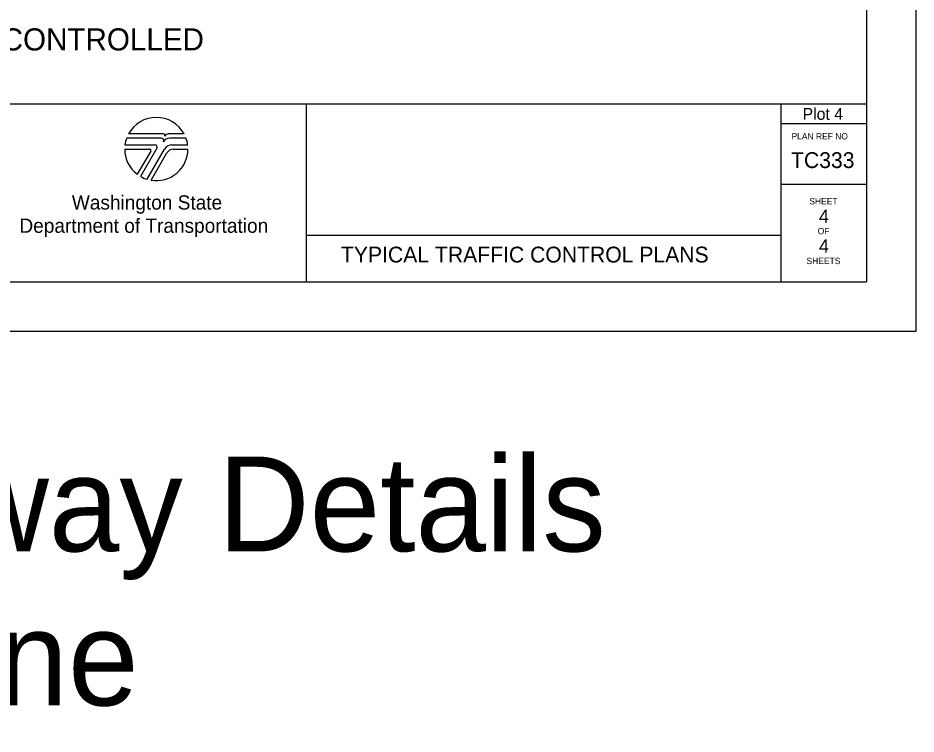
# Model space of a CAD drawing. Extents: x 99999.1 to 100095.7, y 99995 to 100010.7.
# Drawn here: x 100070.38 to 100076.06, y 99997.14 to 100001.67 of the extents above; entities that cross this region are included whole.
import ezdxf

# ---------------------------------------------------------------- set-up
doc = ezdxf.new("R2010")
doc.units = 0
for name, color, linetype in [('SH_DE_DetailHeading1Text', 7, 'Continuous'), ('SH_GI_PlotLimits', 7, 'Continuous'), ('SH_GI_SheetBorder', 7, 'Continuous'), ('SH_GI_SheetLocationText', 7, 'Continuous'), ('SH_GI_SheetTextInCells', 7, 'Continuous'), ('SH_GI_TitleBlockText', 7, 'Continuous'), ('SH_GI_WSDOTLogo', 7, 'Continuous')]:
    doc.layers.add(name, color=color, linetype=linetype)

msp = doc.modelspace()

# ---------------------------------------------------------------- linework, layer by layer
at = {"layer": 'SH_GI_PlotLimits'}
msp.add_lwpolyline([(100059.0625, 99999.6875), (100076.0625, 99999.6875), (100076.0625, 100010.6875), (100059.0625, 100010.6875)], close=True, dxfattribs=at)
at = {"layer": 'SH_GI_SheetBorder'}
for p, q in [((100075.75, 100010.375), (100075.75, 100000)), ((100060, 100001.1259), (100075.75, 100001.1259)), ((100072.2055, 100001.1259), (100072.2055, 100000)), ((100075.2079, 100001.1259), (100075.2079, 100000)), ((100075.2079, 100001.0008), (100075.75, 100001.0008)), ((100075.2079, 100000.6176), (100075.75, 100000.6176)), ((100072.2055, 100000.2955), (100075.2079, 100000.2955)), ((100060, 100000), (100075.75, 100000))]:
    msp.add_line(p, q, dxfattribs=at)
at = {"layer": 'SH_GI_WSDOTLogo'}
for p, q in [((100071.2894, 100000.9094), (100071.0697, 100000.9094)), ((100071.303, 100000.9354), (100071.0815, 100000.9354)), ((100071.433, 100000.9354), (100071.3351, 100000.9354)), ((100071.343, 100000.9094), (100071.3429, 100000.9094)), ((100071.4448, 100000.9094), (100071.343, 100000.9094)), ((100071.0572, 100000.84), (100071.2148, 100000.84)), ((100071.059, 100000.8661), (100071.2496, 100000.8661)), ((100071.222, 100000.8277), (100071.1364, 100000.6807)), ((100071.261, 100000.8464), (100071.1567, 100000.6672)), ((100071.1989, 100000.6487), (100071.3089, 100000.839)), ((100071.3558, 100000.8661), (100071.4555, 100000.8661)), ((100071.3655, 100000.8394), (100071.4572, 100000.8394)), ((100071.2244, 100000.6428), (100071.3242, 100000.8156))]:
    msp.add_line(p, q, dxfattribs=at)
for centre, radius, start, end in [((100071.2572, 100000.84), 0.2, 28.4787, 151.532), ((100071.2572, 100000.84), 0.2, 159.696, 172.5057), ((100071.2894, 100000.8946), 0.0148, 327.8418, 89.9985), ((100071.3429, 100000.861), 0.0484, 89.9953, 147.8238), ((100071.303, 100000.9263), 0.00903, 329.8742, 90.0033), ((100071.3352, 100000.9066), 0.0287, 90.0072, 148.1676), ((100071.2572, 100000.84), 0.2, 7.4943, 20.2941), ((100071.2572, 100000.84), 0.2, 179.9986, 232.8433), ((100071.2149, 100000.8318), 0.0082, 329.7436, 90), ((100071.2572, 100000.84), 0.2, 260.5455, 359.8086), ((100071.2497, 100000.853), 0.0131, 329.7683, 90), ((100071.3558, 100000.8119), 0.0542, 90, 149.9974), ((100071.3654, 100000.7918), 0.0476, 90, 150.0543), ((100071.2572, 100000.84), 0.2, 239.7929, 253.0448)]:
    msp.add_arc(centre, radius, start, end, dxfattribs=at)

# ---------------------------------------------------------------- texts
at = {"layer": 'SH_DE_DetailHeading1Text'}
msp.add_text('PILOT CAR OPERATION FOR ALTERNATING 1-LANE, 2-WAY TRAFFIC: AFAD-CONTROLLED', height=0.14, rotation=360, dxfattribs=at).set_placement((100063.4137, 100001.4639))
at = {"layer": 'SH_GI_SheetBorder'}
msp.add_text('PLAN REF NO', height=0.040032, dxfattribs=at).set_placement((100075.2747, 100000.9008))
at = {"layer": 'SH_GI_SheetLocationText'}
for s, height, p in [('Plot 4', 0.075, (100075.3447, 100001.025)), ('Access & Intersecting Roadway Details', 0.6, (100060.1422, 99998.2946)), ('Separated Bike Lane', 0.6, (100063.6511, 99997.3196))]:
    msp.add_text(s, height=height, dxfattribs=at).set_placement(p)
at = {"layer": 'SH_GI_SheetTextInCells'}
for s, height, p in [('Washington State', 0.090072, (100070.7229, 100000.4571)), ('SHEET', 0.04003, (100075.3877, 100000.4896)), ('Department of Transportation', 0.090072, (100070.3916, 100000.3101)), ('OF', 0.04003, (100075.4406, 100000.3008)), ('SHEETS', 0.04003, (100075.3698, 100000.112))]:
    msp.add_text(s, height=height, dxfattribs=at).set_placement(p)
at = {"layer": 'SH_GI_TitleBlockText'}
for s, height, p in [('TC333', 0.1, (100075.2718, 100000.72)), ('4', 0.085, (100075.4485, 100000.3723)), ('4', 0.085, (100075.4485, 100000.1843)), ('TYPICAL TRAFFIC CONTROL PLANS', 0.1, (100072.4251, 100000.1224))]:
    msp.add_text(s, height=height, dxfattribs=at).set_placement(p)

doc.saveas('drawing.dxf')
